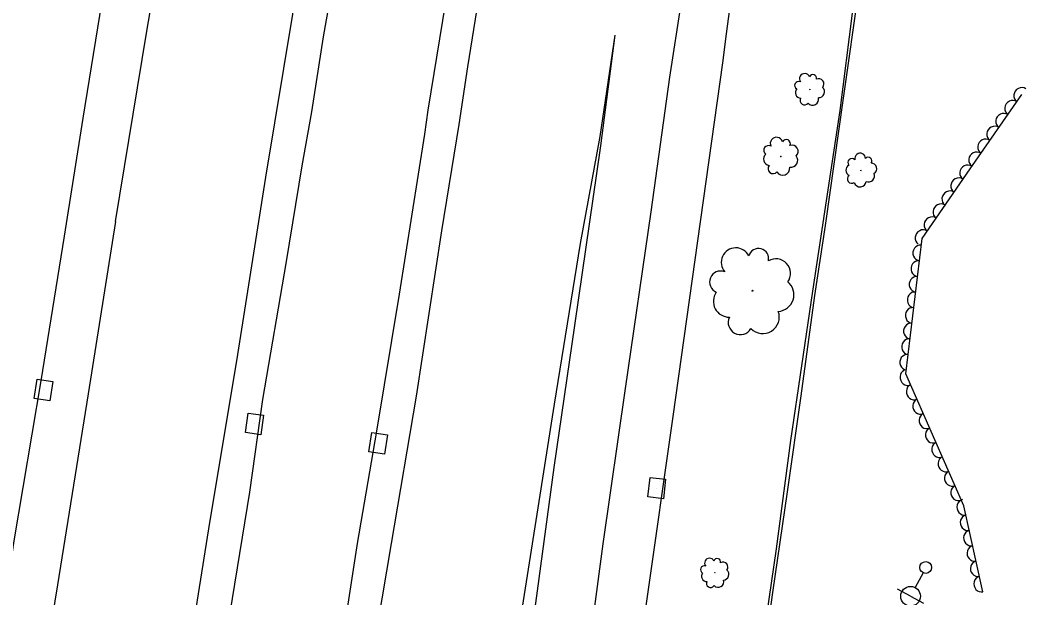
# Model space of a CAD drawing. Extents: x 1722896 to 1754269, y 648279 to 666297.
# Drawn here: x 1725704.7 to 1725960.2, y 660175.9 to 660322.8 of the extents above; entities that cross this region are included whole.
import ezdxf

# ---------------------------------------------------------------- set-up
doc = ezdxf.new("R2010")
doc.units = 0
for name, color, linetype in [('DESIGN - SCRATCH - User 1', 7, 'Continuous'), ('SURVEY - CENTERLINE - Preliminary Text', 7, 'Continuous'), ('SURVEY - DRAINAGE - Natural Features', 7, 'Continuous'), ('SURVEY - DTM - Breaklines', 7, 'Continuous'), ('SURVEY - VEGETATION - Features with Text', 7, 'Continuous')]:
    doc.layers.add(name, color=color, linetype=linetype)

msp = doc.modelspace()

# ---------------------------------------------------------------- linework, layer by layer
at = {"layer": 'DESIGN - SCRATCH - User 1'}
for points in [[(1725917.81, 660330.98), (1725913.82, 660302.94), (1725909.26, 660270.56), (1725906.54, 660252.79), (1725903.03, 660227.26), (1725899.57, 660202.92), (1725895.84, 660177.26), (1725892.3, 660151.6), (1725881.39, 660076.58), (1725877.4, 660050.54), (1725874.63, 660024.09), (1725869.22, 659972.54), (1725864.03, 659936.34), (1725858.72, 659891.93), (1725851.7, 659837.21), (1725850.18, 659823.2)], [(1725916.06, 660324.54), (1725912.95, 660299.79), (1725906.06, 660253.9), (1725900.43, 660215.9), (1725896.78, 660188.35), (1725891.35, 660151.22), (1725885.07, 660109.02), (1725879.68, 660071.71), (1725875.78, 660043.54), (1725873.56, 660025.29), (1725868.35, 659974.6), (1725865.36, 659953.72), (1725861.7, 659924.19), (1725857.84, 659890.83), (1725853.71, 659858.25), (1725848.92, 659823.09), (1725848.94, 659823.25)]]:
    msp.add_lwpolyline(points, dxfattribs=at)
at = {"layer": 'SURVEY - CENTERLINE - Preliminary Text'}
for points in [[(1725728.96, 660271.57), (1725736.84, 660319.45), (1725741.97, 660349.62), (1725746.86, 660380.48), (1725751.6, 660410.3), (1725759.59, 660459.52), (1725768.3, 660518.06), (1725773.17, 660549.93), (1725779.09, 660594.26), (1725783.61, 660633.08), (1725788.65, 660681.99), (1725793.27, 660733.35), (1725797.48, 660793.02), (1725800.62, 660853.69), (1725802.4, 660912.05), (1725802.48, 660967.9), (1725801.7, 661028.34), (1725799.38, 661082.27), (1725795.89, 661143.56), (1725791.45, 661203.59), (1725786.88, 661256.69), (1725781.88, 661309.57), (1725775.06, 661380.7), (1725775.13, 661380.09)], [(1725935.58, 660925.69), (1725936.15, 660897.94), (1725936, 660866.99), (1725935.07, 660826.95), (1725934.27, 660798.6), (1725933.12, 660764.62), (1725931.32, 660726.5), (1725928.82, 660689.24), (1725926.15, 660657.03), (1725922.66, 660621.88), (1725919.53, 660590.04), (1725916.58, 660560.97), (1725912.87, 660530.26), (1725908.78, 660496.64), (1725905.43, 660470.14), (1725900.97, 660436.07), (1725896.61, 660407.57), (1725892.97, 660380.74), (1725888.51, 660352.3), (1725884.1, 660319.32), (1725883.17, 660311.92)], [(1725832.68, 660785.4), (1725827.8, 660719.5), (1725823.63, 660671.63), (1725819.2, 660631.57), (1725814.72, 660591.69), (1725810.28, 660559.88), (1725805.39, 660524.95), (1725800.82, 660494.99), (1725794.96, 660458.1), (1725790.96, 660432.23), (1725779.47, 660359.65), (1725773.92, 660324.35), (1725767.06, 660282.88)], [(1725920.61, 660776.1), (1725918.46, 660730.72), (1725916, 660692.82), (1725912.9, 660654.12), (1725910.95, 660632.91), (1725907.34, 660595.01), (1725903.04, 660554.81), (1725898.03, 660511.45), (1725892.58, 660468.17), (1725885.05, 660415.8), (1725878.51, 660368.95), (1725872.64, 660327.43), (1725869.72, 660308.32)], [(1725783.29, 660770), (1725780.64, 660732.07), (1725777.48, 660696.25), (1725774.08, 660660.63), (1725769.74, 660620.37), (1725765.5, 660587.21), (1725761, 660553.77), (1725755.39, 660516.08), (1725750.16, 660480.46), (1725743.75, 660440.6), (1725737.68, 660402.55), (1725731.6, 660365.81), (1725726.51, 660334.02), (1725720.61, 660297.85), (1725715.88, 660267.91)], [(1725877.07, 660756.76), (1725874.7, 660723.38), (1725870.94, 660681.46), (1725867.86, 660651.37), (1725864.35, 660620.91), (1725861.38, 660596.31), (1725857.42, 660565.4), (1725853.11, 660531.78), (1725848.11, 660498.65), (1725844, 660471.94), (1725838.78, 660438.33), (1725833.72, 660405.89), (1725828.67, 660374.15), (1725823, 660339.96), (1725818.34, 660310.94), (1725816.17, 660296.26)], [(1725868.22, 660743.22), (1725865.64, 660712.83), (1725863.8, 660693.12), (1725860.87, 660663.22), (1725858.18, 660638.34), (1725854.43, 660605.52), (1725850.99, 660579.25), (1725848.44, 660559.55), (1725845.94, 660540.52), (1725841.46, 660510.19), (1725835.72, 660471.95), (1725830.95, 660440.86), (1725825.83, 660408.15), (1725821.23, 660379.31), (1725816.45, 660349.84), (1725812.04, 660322.72), (1725808.31, 660299.95), (1725807.44, 660293.84)], [(1725837.96, 660734.16), (1725835.39, 660704.34), (1725833.33, 660683.28), (1725831.22, 660660.24), (1725828.24, 660633.28), (1725824.98, 660607.19), (1725822.33, 660584.61), (1725819.44, 660561.96), (1725814.68, 660529.17), (1725808.91, 660489.17), (1725805.01, 660462.4), (1725801.92, 660441.87), (1725799.1, 660424.91), (1725796.08, 660405.32), (1725791.24, 660375.87), (1725787.93, 660354.55), (1725784.84, 660336.35), (1725781.7, 660318.52), (1725778.7, 660299.49), (1725776.29, 660285.77)], [(1725855.76, 660319.02), (1725851.95, 660293.22), (1725846.98, 660265.99), (1725840.38, 660225.19), (1725833.79, 660183.22), (1725826.35, 660135.94), (1725821.16, 660105.19), (1725816.43, 660076.41), (1725809.83, 660036.05), (1725803.6, 659997.96), (1725796.66, 659955.02), (1725789.84, 659913.42), (1725783.78, 659877.48), (1725777.8, 659839.82), (1725774.69, 659822.14)], [(1725855.76, 660319.02), (1725852.16, 660290.86), (1725845.53, 660245.16), (1725840.31, 660209.08), (1725833.92, 660162.02), (1725828.35, 660122.44), (1725822.52, 660080.86), (1725817.24, 660043.64), (1725810.5, 659995.81), (1725805.03, 659955.63), (1725798.38, 659908.88), (1725791.87, 659861.85), (1725787.43, 659830.37), (1725786.09, 659820.32)], [(1725883.17, 660311.92), (1725876.15, 660261.85), (1725870.51, 660222.06), (1725863.85, 660175.12), (1725856.85, 660123.94), (1725849.6, 660072.81), (1725841.08, 660016.08), (1725832.95, 659956.79), (1725823.58, 659893.63), (1725815.74, 659820.99)], [(1725869.72, 660308.32), (1725864.97, 660274.1), (1725858.45, 660229.12), (1725852.79, 660189.63), (1725846.2, 660140.6), (1725840.11, 660096.79), (1725833.93, 660051.71), (1725827.59, 660006.09), (1725821.44, 659965.67), (1725814.68, 659915.91), (1725809.29, 659876.56), (1725804.12, 659838.94), (1725802.03, 659817.94)], [(1725816.17, 660296.26), (1725811.8, 660269.23), (1725805.34, 660227.23), (1725798.96, 660189.71), (1725791.91, 660148.05), (1725785.38, 660106.53), (1725778.75, 660066.1), (1725773.23, 660031.54), (1725766.5, 659989.84), (1725761.4, 659957.43), (1725755.47, 659921.9), (1725749.46, 659885.29), (1725743.47, 659847.94), (1725740.11, 659828.64)], [(1725807.44, 660293.84), (1725801.02, 660253.11), (1725795.27, 660218.3), (1725790.34, 660189.78), (1725784.48, 660151.72), (1725777.15, 660107.45), (1725770.73, 660068.93), (1725764.79, 660031.84), (1725758.19, 659992.41), (1725752.39, 659956.16), (1725744.64, 659908.67), (1725738.05, 659867.82), (1725731.88, 659831.76)], [(1725776.29, 660285.77), (1725772.32, 660261.45), (1725766.32, 660226.39), (1725763.01, 660202.83), (1725757.33, 660167.98), (1725751.12, 660128.47), (1725745.35, 660093.04), (1725735.56, 660033.92), (1725729.85, 659997.82), (1725723.75, 659959.51), (1725717.25, 659919.23), (1725710.12, 659874.02), (1725705.15, 659844.5)], [(1725767.06, 660282.88), (1725759.7, 660236.17), (1725752.81, 660195.05), (1725746.43, 660155.05), (1725739.28, 660111.26), (1725733.4, 660075.3), (1725727.48, 660040.2), (1725721.24, 660001.04), (1725715.69, 659966.6), (1725708.94, 659924.09), (1725702.3, 659883.66), (1725696.01, 659845.11)], [(1725728.96, 660271.57), (1725721.98, 660227.82), (1725714.22, 660179.22), (1725705.11, 660123.75), (1725698.78, 660084.7), (1725691.48, 660038.26), (1725682.58, 659984.77), (1725675.47, 659940.61), (1725668.65, 659896.97), (1725663.3, 659864.99), (1725662.5, 659860.28)], [(1725715.88, 660267.91), (1725710, 660231.12), (1725703.06, 660190.42), (1725697.85, 660155.45), (1725689.78, 660108.68), (1725682.37, 660058.56), (1725674.4, 660009.59), (1725666.43, 659959.94), (1725659.44, 659917.86), (1725652.09, 659871.85), (1725650.29, 659863.87)]]:
    msp.add_lwpolyline(points, dxfattribs=at)
at = {"layer": 'SURVEY - DRAINAGE - Natural Features'}
for p, q in [((1725710.64, 660228.77), (1725710.64, 660228.77)), ((1725764.25, 660220.15), (1725764.25, 660220.15)), ((1725795.68, 660215.2), (1725795.68, 660215.2)), ((1725866.44, 660203.82), (1725866.44, 660203.82))]:
    msp.add_line(p, q, dxfattribs=at)
for points in [[(1725709.06, 660231.56), (1725713.01, 660230.92), (1725712.21, 660225.98), (1725708.27, 660226.62), (1725709.06, 660231.56)], [(1725762.61, 660222.9), (1725766.57, 660222.34), (1725765.88, 660217.39), (1725761.92, 660217.95), (1725762.61, 660222.9)], [(1725794.1, 660217.99), (1725798.05, 660217.35), (1725797.25, 660212.42), (1725793.3, 660213.06), (1725794.1, 660217.99)], [(1725864.74, 660206.53), (1725868.71, 660206.07), (1725868.14, 660201.11), (1725864.16, 660201.57), (1725864.74, 660206.53)]]:
    msp.add_lwpolyline(points, dxfattribs=at)
at = {"layer": 'SURVEY - DTM - Breaklines'}
for p, q in [((1725934.1, 660182.32), (1725932.11, 660178.56)), ((1725930.94, 660176.35), (1725927.62, 660178.11)), ((1725930.94, 660176.35), (1725934.25, 660174.6))]:
    msp.add_line(p, q, dxfattribs=at)
for centre, radius in [((1725934.8, 660183.65), 1.5), ((1725930.94, 660176.35), 2.5)]:
    msp.add_circle(centre, radius, dxfattribs=at)
at = {"layer": 'SURVEY - VEGETATION - Features with Text'}
msp.add_lwpolyline([(1725949.33, 660177.46), (1725944.49, 660199.36), (1725929.74, 660232.86), (1725933.86, 660267.29), (1725946.06, 660285.03), (1725959.24, 660303.91)], dxfattribs=at)
for centre, radius in [((1725905.32, 660305.17), 0.0466), ((1725897.98, 660288.13), 0.0545), ((1725918.34, 660284.57), 0.0474), ((1725890.77, 660254.01), 0.13), ((1725881.22, 660182.29), 0.0438)]:
    msp.add_circle(centre, radius, dxfattribs=at)
for centre, radius, start, end in [((1725904.03, 660307.88), 1.33, 21.6646, 215.0843), ((1725906.13, 660308.06), 0.917, 341.644, 160.3896), ((1725902.49, 660306.2), 1.01, 64.2833, 241.6025), ((1725907.59, 660306.58), 1.34, 319.5278, 116.3167), ((1725907.55, 660304.61), 1.52, 268.5805, 46.1048), ((1725903.11, 660304.37), 1.44, 139.5704, 266.416), ((1725903.98, 660302.38), 1.12, 149.7293, 324.7296), ((1725906.06, 660302.69), 1.51, 219.4764, 15.3149), ((1725896.86, 660291.46), 1.56, 14.673, 208.0927), ((1725894.84, 660289.72), 1.19, 57.2916, 234.6108), ((1725899.33, 660291.37), 1.07, 334.6523, 153.3979), ((1725900.82, 660289.44), 1.56, 312.5361, 109.325), ((1725895.29, 660287.52), 1.68, 132.5787, 259.4244), ((1725900.49, 660287.17), 1.78, 261.5889, 39.1131), ((1725918.13, 660287.61), 1.36, 0.0444, 193.4641), ((1725920.19, 660287), 0.933, 320.0237, 138.7693), ((1725896.02, 660285.07), 1.3, 142.7376, 317.7379), ((1725898.48, 660285.15), 1.77, 212.4847, 8.3232), ((1725915.95, 660284.64), 1.46, 117.9501, 244.7958), ((1725916.05, 660286.6), 1.03, 42.663, 219.9822), ((1725921.01, 660285.05), 1.36, 297.9075, 94.6964), ((1725916.02, 660282.43), 1.13, 128.109, 303.1093), ((1725920.24, 660283.21), 1.55, 246.9603, 24.4845), ((1725918.11, 660281.95), 1.54, 197.8561, 353.6946), ((1725886.55, 660261.2), 3.7, 26.4679, 219.8876), ((1725892.33, 660262.2), 2.55, 346.4472, 165.1928), ((1725896.73, 660258.42), 3.71, 324.331, 121.12), ((1725882.7, 660256.19), 2.82, 69.0865, 246.4057), ((1725897.08, 660252.98), 4.23, 273.3838, 50.908), ((1725884.82, 660251.28), 3.99, 144.3736, 271.2193), ((1725887.7, 660245.95), 3.1, 154.5325, 329.5328), ((1725893.38, 660247.31), 4.2, 224.2796, 20.1181), ((1725879.86, 660184.76), 1.25, 24.9503, 218.37), ((1725881.82, 660185.05), 0.862, 344.9296, 163.6752), ((1725878.51, 660183.1), 0.954, 67.569, 244.8881), ((1725883.28, 660183.73), 1.26, 322.8134, 119.6024), ((1725879.19, 660181.42), 1.35, 142.856, 269.7017), ((1725882.05, 660180.01), 1.42, 222.762, 18.6005), ((1725883.35, 660181.89), 1.43, 271.8662, 49.3904), ((1725880.11, 660179.6), 1.05, 153.0149, 328.0152)]:
    msp.add_arc(centre, radius, start, end, dxfattribs=at)
for centre, major_axis in [((1725959.09, 660303.69), (1.15, 1.64)), ((1725956.8, 660300.41), (1.15, 1.64)), ((1725954.51, 660297.13), (1.15, 1.64)), ((1725952.22, 660293.86), (1.15, 1.64)), ((1725949.93, 660290.58), (1.15, 1.64)), ((1725947.64, 660287.3), (1.15, 1.64)), ((1725945.36, 660284.01), (1.13, 1.65)), ((1725943.09, 660280.72), (1.13, 1.65)), ((1725940.83, 660277.42), (1.13, 1.65)), ((1725938.56, 660274.12), (1.13, 1.65)), ((1725936.3, 660270.83), (1.13, 1.65)), ((1725934.03, 660267.53), (1.13, 1.65)), ((1725933.42, 660263.61), (0.24, 1.99)), ((1725932.95, 660259.64), (0.24, 1.99)), ((1725932.47, 660255.66), (0.24, 1.99)), ((1725931.99, 660251.69), (0.24, 1.99)), ((1725931.52, 660247.72), (0.24, 1.99)), ((1725931.04, 660243.75), (0.24, 1.99)), ((1725930.57, 660239.78), (0.24, 1.99)), ((1725930.09, 660235.81), (0.24, 1.99)), ((1725930.15, 660231.92), (-0.81, 1.83)), ((1725931.76, 660228.25), (-0.81, 1.83)), ((1725933.38, 660224.59), (-0.81, 1.83)), ((1725934.99, 660220.93), (-0.81, 1.83)), ((1725936.6, 660217.27), (-0.81, 1.83)), ((1725938.21, 660213.61), (-0.81, 1.83)), ((1725939.82, 660209.95), (-0.81, 1.83)), ((1725941.44, 660206.29), (-0.81, 1.83)), ((1725943.05, 660202.63), (-0.81, 1.83)), ((1725944.58, 660198.94), (-0.43, 1.95)), ((1725945.44, 660195.04), (-0.43, 1.95)), ((1725946.31, 660191.13), (-0.43, 1.95)), ((1725947.17, 660187.22), (-0.43, 1.95)), ((1725948.04, 660183.32), (-0.43, 1.95)), ((1725948.9, 660179.41), (-0.43, 1.95))]:
    msp.add_ellipse(centre, major_axis=major_axis, ratio=0.940188, start_param=0, end_param=3.141593, dxfattribs=at)

doc.saveas('drawing.dxf')
